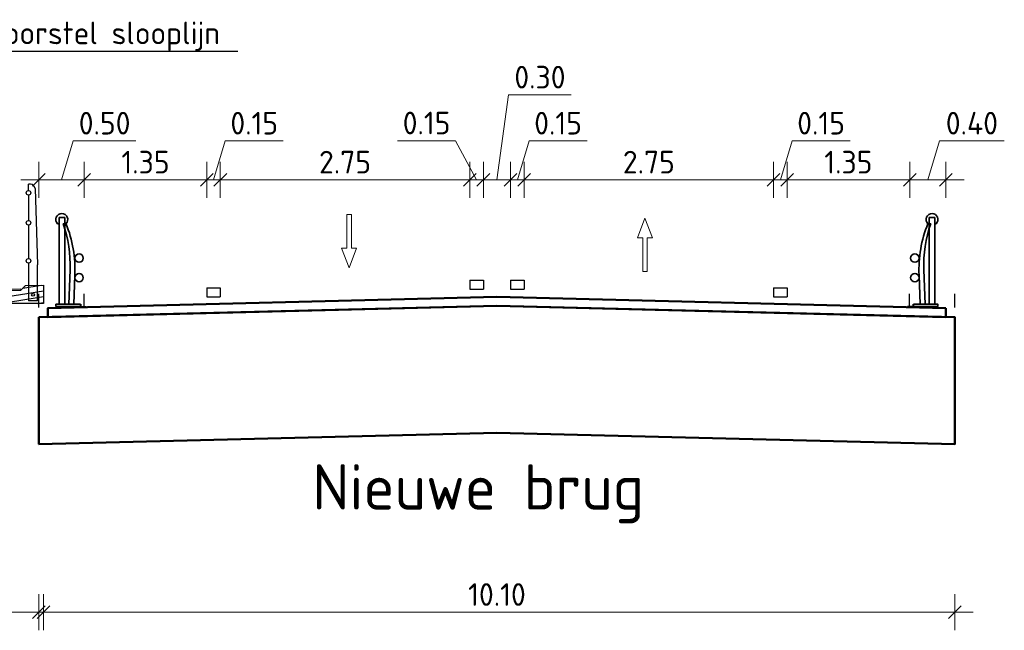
# Model space of a CAD drawing. Header units: metres. Extents: x -54 to 109, y -117 to 84.
# Tile 643 of 656: x 97.7 to 108.55, y 1.36 to 8.1. Entities that reach past the tile are written whole.
import ezdxf
from ezdxf import colors
from ezdxf.entities.mleader import LeaderData, LeaderLine
from ezdxf.math import Vec2, Vec3

# ---------------------------------------------------------------- set-up
doc = ezdxf.new("R2010")
doc.units = ezdxf.units.M
doc.linetypes.add('HIDDEN', pattern=[3.75, 2.5, -1.25])
doc.layers.get('Defpoints').update_dxf_attribs({"color": 151})
for name, color, linetype in [('015_DDRS_Brug', 1, 'Continuous'), ('L37', 2, 'HIDDEN'), ('L39', 3, 'Continuous'), ('L51', 252, 'Continuous')]:
    doc.layers.add(name, color=color, linetype=linetype)
for name, color, linetype, lineweight in [('B-WE-KW-KUNSTWERK-GD', 252, 'Continuous', 25), ('N-WE-KW-KUNSTWERK-GD', 170, 'Continuous', 50), ('N-WE-SC-STAALVORM-GD', 140, 'Continuous', 35), ('N-WE-VH-VERHARDING-GD', 252, 'Continuous', 50), ('N-WE-VW-MARKERING-GD', 7, 'Continuous', 35), ('N-WE-VW-MARKERING-S', 7, 'Continuous', 25), ('N-WE-VW-MARKERING_PICTOGRAM-S', 7, 'Continuous', 25), ('X-XX-AL-DETAIL1-M', 7, 'Continuous', 18), ('X-XX-AL-DETAIL1-T25', 7, 'Continuous', 25), ('X-XX-AL-T25', 7, 'Continuous', 25)]:
    doc.layers.add(name, color=color, linetype=linetype, lineweight=lineweight)
doc.styles.add('NLCS-ISO-M100-T25', font='NLCS-ISO.ttf', dxfattribs={"height": 0.25})
doc.styles.add('NLCS-ISO-M200-T25', font='NLCS-ISO.ttf', dxfattribs={"height": 0.5})
doc.dimstyles.new('NLCS-M100-T25-SCHRAP_L2_H2', dxfattribs={"dimscale": 0.1, "dimtxt": 2.5, "dimasz": 1.4, "dimexe": 2, "dimexo": 2, "dimgap": 0.7, "dimtad": 1, "dimzin": 0, "dimdsep": 46, "dimtxsty": 'NLCS-ISO-M100-T25', "dimblk": 'OBLIQUE', "dimcen": 0, "dimdle": 2, "dimclrd": 256, "dimclre": 256, "dimclrt": 256, "dimazin": 0, "dimtfac": 1, "dimtdec": 3, "dimtofl": 0, "dimtmove": 0, "dimatfit": 3, "dimldrblk": 'OBLIQUE', "dimfxl": 2, "dimfxlon": 1, "dimtfillclr": 256, "dimtolj": 1, "dimtzin": 0, "dimlwd": -1, "dimlwe": -1, "dimarcsym": 0})

# ---------------------------------------------------------------- blocks, each defined once
blk = doc.blocks.new('_Oblique')
at = {"color": 0, "linetype": 'ByBlock', "lineweight": -2}
blk.add_line((-0.5, -0.5), (0.5, 0.5), dxfattribs=at)
blk = doc.blocks.new('*D226')
at = {"layer": 'Defpoints', "color": 0, "transparency": 16777216}
for p in [(97.909, 3.87), (108.009, 3.87), (108.009, 1.565)]:
    blk.add_point(p, dxfattribs=at)
at = {"layer": 'X-XX-AL-DETAIL1-M', "transparency": 16777216}
for p, q in [((97.909, 1.765), (97.909, 1.365)), ((108.009, 1.765), (108.009, 1.365)), ((97.709, 1.565), (108.209, 1.565))]:
    blk.add_line(p, q, dxfattribs=at)
at = {"layer": 'X-XX-AL-DETAIL1-M', "transparency": 16777216, "xscale": 0.14, "yscale": 0.14, "zscale": 0.14, "rotation": 180}
blk.add_blockref('_Oblique', (97.909, 1.565), dxfattribs=at)
at = {"layer": 'X-XX-AL-DETAIL1-M', "transparency": 16777216, "xscale": 0.14, "yscale": 0.14, "zscale": 0.14}
blk.add_blockref('_Oblique', (108.009, 1.565), dxfattribs=at)
at = {"layer": 'X-XX-AL-DETAIL1-M', "transparency": 16777216, "insert": (102.959, 1.76), "char_height": 0.25, "attachment_point": 5, "style": 'NLCS-ISO-M100-T25'}
blk.add_mtext('\\A1;10.10', dxfattribs=at)
blk = doc.blocks.new('*D227')
at = {"layer": 'Defpoints', "color": 0, "transparency": 16777216}
for p in [(86.159, 4.973), (97.959, 4.973), (97.959, 1.565)]:
    blk.add_point(p, dxfattribs=at)
at = {"layer": 'X-XX-AL-DETAIL1-M', "transparency": 16777216}
for p, q in [((86.159, 1.765), (86.159, 1.365)), ((97.959, 1.765), (97.959, 1.365)), ((85.959, 1.565), (98.159, 1.565))]:
    blk.add_line(p, q, dxfattribs=at)
at = {"layer": 'X-XX-AL-DETAIL1-M', "transparency": 16777216, "xscale": 0.14, "yscale": 0.14, "zscale": 0.14, "rotation": 180}
blk.add_blockref('_Oblique', (86.159, 1.565), dxfattribs=at)
at = {"layer": 'X-XX-AL-DETAIL1-M', "transparency": 16777216, "xscale": 0.14, "yscale": 0.14, "zscale": 0.14}
blk.add_blockref('_Oblique', (97.959, 1.565), dxfattribs=at)
at = {"layer": 'X-XX-AL-DETAIL1-M', "transparency": 16777216, "insert": (92.059, 1.76), "char_height": 0.25, "attachment_point": 5, "style": 'NLCS-ISO-M100-T25'}
blk.add_mtext('\\A1;11.80', dxfattribs=at)
blk = doc.blocks.new('brug')
at = {"layer": 'L51'}
h = blk.add_hatch(dxfattribs=at)
h.set_pattern_fill('LINE', color=0, scale=0.02, angle=242.8442, style=0)
h.set_pattern_definition([(188.922105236, (266284.92792, -321187.261703), (0.009848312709, -0.062731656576), [])])
h.paths.add_polyline_path([(5.9, 0.225), (5.7, 0.221), (5.649, 0.17), (3.815, 0.133), (3.815, 0.009), (4.065, 0.009), (4.074, 0.018), (5.345, 0.044), (5.415, 0.043), (5.415, 0.025), (5.9, 0.025)])
at = {"layer": '015_DDRS_Brug', "color": 0}
for p, q in [((5.735, 1.27, 0), (5.735, 1.34, 0)), ((5.757, 1.34, 0), (5.735, 1.34, 0)), ((5.735, 1.22, 0), (5.735, 0.94, 0)), ((5.807, 1.292, 0), (5.835, 0.451, 0)), ((5.735, 0.89, 0), (5.735, 0.52, 0)), ((5.735, 0.47, 0), (5.735, 0.055, 0)), ((5.835, 0.055, 0), (5.835, 0.451, 0)), ((5.835, 0.055, 0), (5.735, 0.055, 0))]:
    blk.add_line(p, q, dxfattribs=at)
for centre, radius in [((5.735, 1.245, 0), 0.025), ((5.735, 0.915, 0), 0.025), ((5.735, 0.495, 0), 0.025), ((5.785, 0.12), 0.016)]:
    blk.add_circle(centre, radius, dxfattribs=at)
blk.add_arc((5.757, 1.29, 0), 0.05, 2.4681, 90, dxfattribs=at)
at = {"layer": 'L37', "color": 0, "elevation": 0, "flags": 128}
blk.add_lwpolyline([(3.441, 0.018), (3.449, 0.123), (3.468, 0.141), (5.649, 0.185)], dxfattribs=at)
at = {"layer": 'L39', "color": 0, "linetype": 'Continuous'}
for p, q in [((5.649, 0.17), (5.7, 0.221)), ((5.7, 0.221), (5.9, 0.225)), ((5.9, 0.225), (5.9, 0.025)), ((3.815, 0.133), (5.649, 0.17)), ((5.9, 0.025), (5.415, 0.025))]:
    blk.add_line(p, q, dxfattribs=at)
blk = doc.blocks.new('VW-MARKERING_015')
at = {"layer": 'N-WE-VW-MARKERING-S'}
for p, q in [((-0.075, 0.1), (0.075, 0.1)), ((-0.075, 0.1), (-0.075, 0)), ((-0.075, 0), (0.075, 0)), ((0.075, 0.1), (0.075, 0))]:
    blk.add_line(p, q, dxfattribs=at)
blk = doc.blocks.new('*D231')
at = {"layer": 'Defpoints', "color": 0, "transparency": 16777216}
for p in [(99.759, 6.337), (98.408, 5.495), (99.759, 5.145)]:
    blk.add_point(p, dxfattribs=at)
at = {"layer": 'X-XX-AL-DETAIL1-M', "transparency": 16777216}
for p, q in [((98.408, 6.137), (98.408, 6.537)), ((99.759, 6.137), (99.759, 6.537)), ((98.208, 6.337), (99.959, 6.337))]:
    blk.add_line(p, q, dxfattribs=at)
at = {"layer": 'X-XX-AL-DETAIL1-M', "transparency": 16777216, "xscale": 0.14, "yscale": 0.14, "zscale": 0.14, "rotation": 180}
blk.add_blockref('_Oblique', (98.408, 6.337), dxfattribs=at)
at = {"layer": 'X-XX-AL-DETAIL1-M', "transparency": 16777216, "xscale": 0.14, "yscale": 0.14, "zscale": 0.14}
blk.add_blockref('_Oblique', (99.759, 6.337), dxfattribs=at)
at = {"layer": 'X-XX-AL-DETAIL1-M', "transparency": 16777216, "insert": (99.084, 6.532), "char_height": 0.25, "attachment_point": 5, "style": 'NLCS-ISO-M100-T25'}
blk.add_mtext('\\A1;1.35', dxfattribs=at)
blk = doc.blocks.new('*D234')
at = {"layer": 'Defpoints', "color": 0, "transparency": 16777216}
for p in [(102.659, 6.337), (102.659, 5.229), (99.909, 5.145)]:
    blk.add_point(p, dxfattribs=at)
at = {"layer": 'X-XX-AL-DETAIL1-M', "transparency": 16777216}
for p, q in [((99.909, 6.137), (99.909, 6.537)), ((102.659, 6.137), (102.659, 6.537)), ((99.709, 6.337), (102.859, 6.337))]:
    blk.add_line(p, q, dxfattribs=at)
at = {"layer": 'X-XX-AL-DETAIL1-M', "transparency": 16777216, "xscale": 0.14, "yscale": 0.14, "zscale": 0.14, "rotation": 180}
blk.add_blockref('_Oblique', (99.909, 6.337), dxfattribs=at)
at = {"layer": 'X-XX-AL-DETAIL1-M', "transparency": 16777216, "xscale": 0.14, "yscale": 0.14, "zscale": 0.14}
blk.add_blockref('_Oblique', (102.659, 6.337), dxfattribs=at)
at = {"layer": 'X-XX-AL-DETAIL1-M', "transparency": 16777216, "insert": (101.284, 6.532), "char_height": 0.25, "attachment_point": 5, "style": 'NLCS-ISO-M100-T25'}
blk.add_mtext('\\A1;2.75', dxfattribs=at)
blk = doc.blocks.new('*D235')
at = {"layer": 'Defpoints', "color": 0, "transparency": 16777216}
for p in [(102.809, 6.337), (102.659, 5.229), (102.809, 5.229)]:
    blk.add_point(p, dxfattribs=at)
at = {"layer": 'X-XX-AL-DETAIL1-M', "transparency": 16777216}
for p, q in [((102.503, 6.769), (101.863, 6.769)), ((102.734, 6.337), (102.503, 6.769)), ((102.659, 6.137), (102.659, 6.537)), ((102.809, 6.137), (102.809, 6.537)), ((102.459, 6.337), (103.009, 6.337))]:
    blk.add_line(p, q, dxfattribs=at)
at = {"layer": 'X-XX-AL-DETAIL1-M', "transparency": 16777216, "xscale": 0.14, "yscale": 0.14, "zscale": 0.14, "rotation": 180}
blk.add_blockref('_Oblique', (102.659, 6.337), dxfattribs=at)
at = {"layer": 'X-XX-AL-DETAIL1-M', "transparency": 16777216, "xscale": 0.14, "yscale": 0.14, "zscale": 0.14}
blk.add_blockref('_Oblique', (102.809, 6.337), dxfattribs=at)
at = {"layer": 'X-XX-AL-DETAIL1-M', "transparency": 16777216, "insert": (102.183, 6.964), "char_height": 0.25, "attachment_point": 5, "style": 'NLCS-ISO-M100-T25'}
blk.add_mtext('\\A1;0.15', dxfattribs=at)
blk = doc.blocks.new('*D236')
at = {"layer": 'Defpoints', "color": 0, "transparency": 16777216}
for p in [(103.109, 6.337), (102.809, 5.229), (103.109, 5.229)]:
    blk.add_point(p, dxfattribs=at)
at = {"layer": 'X-XX-AL-DETAIL1-M', "transparency": 16777216}
for p, q in [((102.959, 6.337), (103.088, 7.275)), ((103.088, 7.275), (103.778, 7.275)), ((102.809, 6.137), (102.809, 6.537)), ((103.109, 6.137), (103.109, 6.537)), ((102.609, 6.337), (103.309, 6.337))]:
    blk.add_line(p, q, dxfattribs=at)
at = {"layer": 'X-XX-AL-DETAIL1-M', "transparency": 16777216, "xscale": 0.14, "yscale": 0.14, "zscale": 0.14, "rotation": 180}
blk.add_blockref('_Oblique', (102.809, 6.337), dxfattribs=at)
at = {"layer": 'X-XX-AL-DETAIL1-M', "transparency": 16777216, "xscale": 0.14, "yscale": 0.14, "zscale": 0.14}
blk.add_blockref('_Oblique', (103.109, 6.337), dxfattribs=at)
at = {"layer": 'X-XX-AL-DETAIL1-M', "transparency": 16777216, "insert": (103.433, 7.47), "char_height": 0.25, "attachment_point": 5, "style": 'NLCS-ISO-M100-T25'}
blk.add_mtext('\\A1;0.30', dxfattribs=at)
blk = doc.blocks.new('*D237')
at = {"layer": 'Defpoints', "color": 0, "transparency": 16777216}
for p in [(103.259, 6.337), (103.109, 5.229), (103.259, 5.229)]:
    blk.add_point(p, dxfattribs=at)
at = {"layer": 'X-XX-AL-DETAIL1-M', "transparency": 16777216}
for p, q in [((103.184, 6.337), (103.313, 6.767)), ((103.313, 6.767), (103.953, 6.767)), ((103.109, 6.137), (103.109, 6.537)), ((103.259, 6.137), (103.259, 6.537)), ((102.909, 6.337), (103.459, 6.337))]:
    blk.add_line(p, q, dxfattribs=at)
at = {"layer": 'X-XX-AL-DETAIL1-M', "transparency": 16777216, "xscale": 0.14, "yscale": 0.14, "zscale": 0.14, "rotation": 180}
blk.add_blockref('_Oblique', (103.109, 6.337), dxfattribs=at)
at = {"layer": 'X-XX-AL-DETAIL1-M', "transparency": 16777216, "xscale": 0.14, "yscale": 0.14, "zscale": 0.14}
blk.add_blockref('_Oblique', (103.259, 6.337), dxfattribs=at)
at = {"layer": 'X-XX-AL-DETAIL1-M', "transparency": 16777216, "insert": (103.633, 6.962), "char_height": 0.25, "attachment_point": 5, "style": 'NLCS-ISO-M100-T25'}
blk.add_mtext('\\A1;0.15', dxfattribs=at)
blk = doc.blocks.new('*D238')
at = {"layer": 'Defpoints', "color": 0, "transparency": 16777216}
for p in [(106.009, 6.337), (103.259, 5.229), (106.009, 5.145)]:
    blk.add_point(p, dxfattribs=at)
at = {"layer": 'X-XX-AL-DETAIL1-M', "transparency": 16777216}
for p, q in [((103.259, 6.137), (103.259, 6.537)), ((106.009, 6.137), (106.009, 6.537)), ((103.059, 6.337), (106.209, 6.337))]:
    blk.add_line(p, q, dxfattribs=at)
at = {"layer": 'X-XX-AL-DETAIL1-M', "transparency": 16777216, "xscale": 0.14, "yscale": 0.14, "zscale": 0.14, "rotation": 180}
blk.add_blockref('_Oblique', (103.259, 6.337), dxfattribs=at)
at = {"layer": 'X-XX-AL-DETAIL1-M', "transparency": 16777216, "xscale": 0.14, "yscale": 0.14, "zscale": 0.14}
blk.add_blockref('_Oblique', (106.009, 6.337), dxfattribs=at)
at = {"layer": 'X-XX-AL-DETAIL1-M', "transparency": 16777216, "insert": (104.634, 6.532), "char_height": 0.25, "attachment_point": 5, "style": 'NLCS-ISO-M100-T25'}
blk.add_mtext('\\A1;2.75', dxfattribs=at)
blk = doc.blocks.new('*D239')
at = {"layer": 'Defpoints', "color": 0, "transparency": 16777216}
for p in [(106.159, 6.337), (106.009, 5.145), (106.159, 5.145)]:
    blk.add_point(p, dxfattribs=at)
at = {"layer": 'X-XX-AL-DETAIL1-M', "transparency": 16777216}
for p, q in [((106.084, 6.337), (106.213, 6.767)), ((106.213, 6.767), (106.853, 6.767)), ((106.009, 6.137), (106.009, 6.537)), ((106.159, 6.137), (106.159, 6.537)), ((105.809, 6.337), (106.359, 6.337))]:
    blk.add_line(p, q, dxfattribs=at)
at = {"layer": 'X-XX-AL-DETAIL1-M', "transparency": 16777216, "xscale": 0.14, "yscale": 0.14, "zscale": 0.14, "rotation": 180}
blk.add_blockref('_Oblique', (106.009, 6.337), dxfattribs=at)
at = {"layer": 'X-XX-AL-DETAIL1-M', "transparency": 16777216, "xscale": 0.14, "yscale": 0.14, "zscale": 0.14}
blk.add_blockref('_Oblique', (106.159, 6.337), dxfattribs=at)
at = {"layer": 'X-XX-AL-DETAIL1-M', "transparency": 16777216, "insert": (106.533, 6.962), "char_height": 0.25, "attachment_point": 5, "style": 'NLCS-ISO-M100-T25'}
blk.add_mtext('\\A1;0.15', dxfattribs=at)
blk = doc.blocks.new('*D240')
at = {"layer": 'Defpoints', "color": 0, "transparency": 16777216}
for p in [(107.51, 6.337), (107.51, 5.495), (106.159, 5.145)]:
    blk.add_point(p, dxfattribs=at)
at = {"layer": 'X-XX-AL-DETAIL1-M', "transparency": 16777216}
for p, q in [((106.159, 6.137), (106.159, 6.537)), ((107.51, 6.137), (107.51, 6.537)), ((105.959, 6.337), (107.71, 6.337))]:
    blk.add_line(p, q, dxfattribs=at)
at = {"layer": 'X-XX-AL-DETAIL1-M', "transparency": 16777216, "xscale": 0.14, "yscale": 0.14, "zscale": 0.14, "rotation": 180}
blk.add_blockref('_Oblique', (106.159, 6.337), dxfattribs=at)
at = {"layer": 'X-XX-AL-DETAIL1-M', "transparency": 16777216, "xscale": 0.14, "yscale": 0.14, "zscale": 0.14}
blk.add_blockref('_Oblique', (107.51, 6.337), dxfattribs=at)
at = {"layer": 'X-XX-AL-DETAIL1-M', "transparency": 16777216, "insert": (106.834, 6.532), "char_height": 0.25, "attachment_point": 5, "style": 'NLCS-ISO-M100-T25'}
blk.add_mtext('\\A1;1.35', dxfattribs=at)
blk = doc.blocks.new('*D232')
at = {"layer": 'Defpoints', "color": 0, "transparency": 16777216}
for p in [(107.909, 6.337), (107.51, 5.495), (107.909, 5.004)]:
    blk.add_point(p, dxfattribs=at)
at = {"layer": 'X-XX-AL-DETAIL1-M', "transparency": 16777216}
for p, q in [((107.709, 6.337), (107.838, 6.767)), ((107.838, 6.767), (108.553, 6.767)), ((107.51, 6.137), (107.51, 6.537)), ((107.909, 6.137), (107.909, 6.537)), ((107.31, 6.337), (108.109, 6.337))]:
    blk.add_line(p, q, dxfattribs=at)
at = {"layer": 'X-XX-AL-DETAIL1-M', "transparency": 16777216, "xscale": 0.14, "yscale": 0.14, "zscale": 0.14, "rotation": 180}
blk.add_blockref('_Oblique', (107.51, 6.337), dxfattribs=at)
at = {"layer": 'X-XX-AL-DETAIL1-M', "transparency": 16777216, "xscale": 0.14, "yscale": 0.14, "zscale": 0.14}
blk.add_blockref('_Oblique', (107.909, 6.337), dxfattribs=at)
at = {"layer": 'X-XX-AL-DETAIL1-M', "transparency": 16777216, "insert": (108.196, 6.962), "char_height": 0.25, "attachment_point": 5, "style": 'NLCS-ISO-M100-T25'}
blk.add_mtext('\\A1;0.40', dxfattribs=at)
blk = doc.blocks.new('*D233')
at = {"layer": 'Defpoints', "color": 0, "transparency": 16777216}
for p in [(99.909, 6.337), (99.759, 5.145), (99.909, 5.145)]:
    blk.add_point(p, dxfattribs=at)
at = {"layer": 'X-XX-AL-DETAIL1-M', "transparency": 16777216}
for p, q in [((99.834, 6.337), (99.963, 6.767)), ((99.963, 6.767), (100.603, 6.767)), ((99.759, 6.137), (99.759, 6.537)), ((99.909, 6.137), (99.909, 6.537)), ((99.559, 6.337), (100.109, 6.337))]:
    blk.add_line(p, q, dxfattribs=at)
at = {"layer": 'X-XX-AL-DETAIL1-M', "transparency": 16777216, "xscale": 0.14, "yscale": 0.14, "zscale": 0.14, "rotation": 180}
blk.add_blockref('_Oblique', (99.759, 6.337), dxfattribs=at)
at = {"layer": 'X-XX-AL-DETAIL1-M', "transparency": 16777216, "xscale": 0.14, "yscale": 0.14, "zscale": 0.14}
blk.add_blockref('_Oblique', (99.909, 6.337), dxfattribs=at)
at = {"layer": 'X-XX-AL-DETAIL1-M', "transparency": 16777216, "insert": (100.283, 6.962), "char_height": 0.25, "attachment_point": 5, "style": 'NLCS-ISO-M100-T25'}
blk.add_mtext('\\A1;0.15', dxfattribs=at)
blk = doc.blocks.new('*D241')
at = {"layer": 'Defpoints', "color": 0, "transparency": 16777216}
for p in [(98.409, 6.337), (98.409, 5.697), (97.909, 4.821)]:
    blk.add_point(p, dxfattribs=at)
at = {"layer": 'X-XX-AL-DETAIL1-M', "transparency": 16777216}
for p, q in [((98.159, 6.337), (98.288, 6.767)), ((98.288, 6.767), (98.978, 6.767)), ((97.909, 6.137), (97.909, 6.537)), ((98.409, 6.137), (98.409, 6.537)), ((97.709, 6.337), (98.609, 6.337))]:
    blk.add_line(p, q, dxfattribs=at)
at = {"layer": 'X-XX-AL-DETAIL1-M', "transparency": 16777216, "xscale": 0.14, "yscale": 0.14, "zscale": 0.14, "rotation": 180}
blk.add_blockref('_Oblique', (97.909, 6.337), dxfattribs=at)
at = {"layer": 'X-XX-AL-DETAIL1-M', "transparency": 16777216, "xscale": 0.14, "yscale": 0.14, "zscale": 0.14}
blk.add_blockref('_Oblique', (98.409, 6.337), dxfattribs=at)
at = {"layer": 'X-XX-AL-DETAIL1-M', "transparency": 16777216, "insert": (98.633, 6.962), "char_height": 0.25, "attachment_point": 5, "style": 'NLCS-ISO-M100-T25'}
blk.add_mtext('\\A1;0.50', dxfattribs=at)
blk = doc.blocks.new('SVW-MARKERING_PICTOGRAM_PIJL_RECHTDOOR-SO')
at = {"color": 0, "linetype": 'ByBlock', "lineweight": 18}
blk.add_lwpolyline([(-0.412, 0.485), (0, 1.571), (0.412, 0.485), (0.125, 0.485), (0.125, -1.371), (-0.125, -1.371), (-0.125, 0.485)], close=True, dxfattribs=at)
blk = doc.blocks.new('*U211')
for p, q in [((-0.214, 0.982), (-0.278, 0.982)), ((-0.278, 0.913), (-0.294, 0.913)), ((-0.202, 0.913), (-0.233, 0.913)), ((-0.172, 0.024), (-0.157, 0.404)), ((-0.117, 0.024), (-0.105, 0.344)), ((-0.039, 0.024), (-0.039, 0))]:
    blk.add_line(p, q)
at = {"flags": 128}
for points in [[(-0.278, 0.982), (-0.278, 0.024)], [(-0.214, 0.982), (-0.214, 0.024)]]:
    blk.add_lwpolyline(points, dxfattribs=at)
blk.add_lwpolyline([(-0.042, 0.024), (-0.042, 0), (-0.313, 0), (-0.313, 0.024)], close=True, dxfattribs=at)
for centre in [(-0.058, 0.533), (-0.058, 0.317)]:
    blk.add_circle(centre, 0.0467)
for centre, radius, start, end in [((-0.248, 0.959), 0.0652, 314.76, 225.2605), ((-1.541, 0.459), 1.385, 357.7228, 19.1401), ((-1.44, 0.409), 1.337, 357.2392, 22.174)]:
    blk.add_arc(centre, radius, start, end)
at = {"layer": 'Defpoints'}
for p, q in [((-0.5, -0.012), (-0.5, 0.139)), ((0, -0.012), (0, 0.139)), ((-0.042, 0), (0.022, 0))]:
    blk.add_line(p, q, dxfattribs=at)

msp = doc.modelspace()

# ---------------------------------------------------------------- linework, layer by layer
at = {"layer": 'N-WE-KW-KUNSTWERK-GD'}
msp.add_lwpolyline([(97.909, 4.821), (102.959, 4.945), (108.009, 4.821), (108.009, 3.421), (102.959, 3.545), (97.909, 3.421)], close=True, dxfattribs=at)
at = {"layer": 'N-WE-VH-VERHARDING-GD', "flags": 128}
msp.add_lwpolyline([(107.908, 4.921), (102.959, 5.045), (98.008, 4.921), (98.008, 4.821), (102.959, 4.945), (107.908, 4.821)], close=True, dxfattribs=at)

# ---------------------------------------------------------------- block references
at = {"layer": 'B-WE-KW-KUNSTWERK-GD'}
msp.add_blockref('brug', (92.059, 4.948), dxfattribs=at)
at = {"layer": 'N-WE-SC-STAALVORM-GD'}
msp.add_blockref('*U211', (98.409, 4.94), dxfattribs=at)
at = {"layer": 'N-WE-SC-STAALVORM-GD', "xscale": -1}
msp.add_blockref('*U211', (107.509, 4.94), dxfattribs=at)
at = {"layer": 'N-WE-VW-MARKERING-GD', "color": 7, "linetype": 'Continuous', "lineweight": 35}
for p in [(102.734, 5.129), (103.184, 5.129), (99.834, 5.045), (106.084, 5.045)]:
    msp.add_blockref('VW-MARKERING_015', p, dxfattribs=at)
at = {"layer": 'N-WE-VW-MARKERING_PICTOGRAM-S', "xscale": 0.2, "yscale": 0.2, "zscale": 0.2, "rotation": 180}
msp.add_blockref('SVW-MARKERING_PICTOGRAM_PIJL_RECHTDOOR-SO', (101.329, 5.679), dxfattribs=at)
at = {"layer": 'N-WE-VW-MARKERING_PICTOGRAM-S', "xscale": 0.2, "yscale": 0.2, "zscale": 0.2}
msp.add_blockref('SVW-MARKERING_PICTOGRAM_PIJL_RECHTDOOR-SO', (104.591, 5.601), dxfattribs=at)

# ---------------------------------------------------------------- texts
at = {"layer": 'X-XX-AL-T25', "insert": (100.923, 3.197), "char_height": 0.5, "attachment_point": 1, "style": 'NLCS-ISO-M200-T25'}
msp.add_mtext('Nieuwe brug', dxfattribs=at)

# ---------------------------------------------------------------- dimensions: what is measured, and where the dimension line sits
at = {"layer": 'X-XX-AL-DETAIL1-M'}
for base, p1, p2, picture, middle in [((103.109, 6.337), (102.809, 5.229), (103.109, 5.229), '*D236', (103.158, 7.275)), ((102.809, 6.337), (102.659, 5.229), (102.809, 5.229), '*D235', (102.433, 6.769))]:
    dim = msp.add_linear_dim(base=base, p1=p1, p2=p2, dimstyle='NLCS-M100-T25-SCHRAP_L2_H2', override={"dimtmove": 1}, dxfattribs=at)
    dim.commit()
    dim.dimension.update_dxf_attribs({"geometry": picture, "text_midpoint": middle, "dimtype": 160})
for base, p1, p2, picture, middle in [((98.409, 6.337), (97.909, 4.821), (98.409, 5.697), '*D241', (98.358, 6.962)), ((99.909, 6.337), (99.759, 5.145), (99.909, 5.145), '*D233', (100.033, 6.962)), ((103.259, 6.337), (103.109, 5.229), (103.259, 5.229), '*D237', (103.383, 6.962)), ((106.159, 6.337), (106.009, 5.145), (106.159, 5.145), '*D239', (106.283, 6.962)), ((107.909, 6.337), (107.51, 5.495), (107.909, 5.004), '*D232', (107.908, 6.962)), ((99.759, 6.337), (98.408, 5.495), (99.759, 5.145), '*D231', (99.084, 6.532)), ((102.659, 6.337), (99.909, 5.145), (102.659, 5.229), '*D234', (101.284, 6.532)), ((106.009, 6.337), (103.259, 5.229), (106.009, 5.145), '*D238', (104.634, 6.532)), ((107.51, 6.337), (106.159, 5.145), (107.51, 5.495), '*D240', (106.834, 6.532))]:
    dim = msp.add_linear_dim(base=base, p1=p1, p2=p2, dimstyle='NLCS-M100-T25-SCHRAP_L2_H2', override={"dimtmove": 1}, dxfattribs=at)
    dim.commit()
    dim.dimension.update_dxf_attribs({"geometry": picture, "text_midpoint": middle})
for base, p1, p2, picture, middle in [((97.959, 1.565), (86.159, 4.973), (97.959, 4.973), '*D227', (92.059, 1.76)), ((108.009, 1.565), (97.909, 3.87), (108.009, 3.87), '*D226', (102.959, 1.76))]:
    dim = msp.add_linear_dim(base=base, p1=p1, p2=p2, dimstyle='NLCS-M100-T25-SCHRAP_L2_H2', dxfattribs=at)
    dim.commit()
    dim.dimension.update_dxf_attribs({"geometry": picture, "text_midpoint": middle})

# ---------------------------------------------------------------- leaders
at = {"layer": 'X-XX-AL-DETAIL1-T25'}
ml = msp.add_multileader_mtext('Standard', dxfattribs=at)
ml.set_content('Voorstel slooplijn', color=256, style='NLCS-ISO-M100-T25')
ml.set_leader_properties(color=256, linetype='ByLayer', lineweight=-1)
ml.build(insert=Vec2(0, 0))
ml.multileader.update_dxf_attribs({"text_left_attachment_type": 5, "text_right_attachment_type": 5, "dogleg_length": 0.25, "arrow_head_size": 0.25})
ctx = ml.context
ctx.base_point, ctx.char_height, ctx.arrow_head_size, ctx.landing_gap_size, ctx.plane_origin = Vec3(97.217, 7.758), 0.25, 0.25, 0.09, Vec3(96.372, 9.081)
ctx.left_attachment, ctx.right_attachment = 5, 5
notes = []
notes.append((ctx, [(1, (1, 1, 0), (96.967, 7.758), (1, 0), 0.25, [(0, [(96.381, 6.885)], 0, [])])]))
ctx.mtext.insert, ctx.mtext.flow_direction = Vec3(97.307, 8.083), 5
for ctx, leaders in notes:
    for number, flags, end, landing, length, lines in leaders:
        leader = LeaderData()
        leader.index, (leader.has_last_leader_line, leader.has_dogleg_vector, leader.attachment_direction) = number, flags
        leader.last_leader_point, leader.dogleg_vector, leader.dogleg_length = Vec3(end), Vec3(landing), length
        for number, points, colour, breaks in lines:
            line = LeaderLine()
            line.index, line.vertices, line.color, line.breaks = number, Vec3.list(points), colors.encode_raw_color(colour), breaks
            leader.lines.append(line)
        ctx.leaders.append(leader)

doc.saveas('drawing.dxf')
